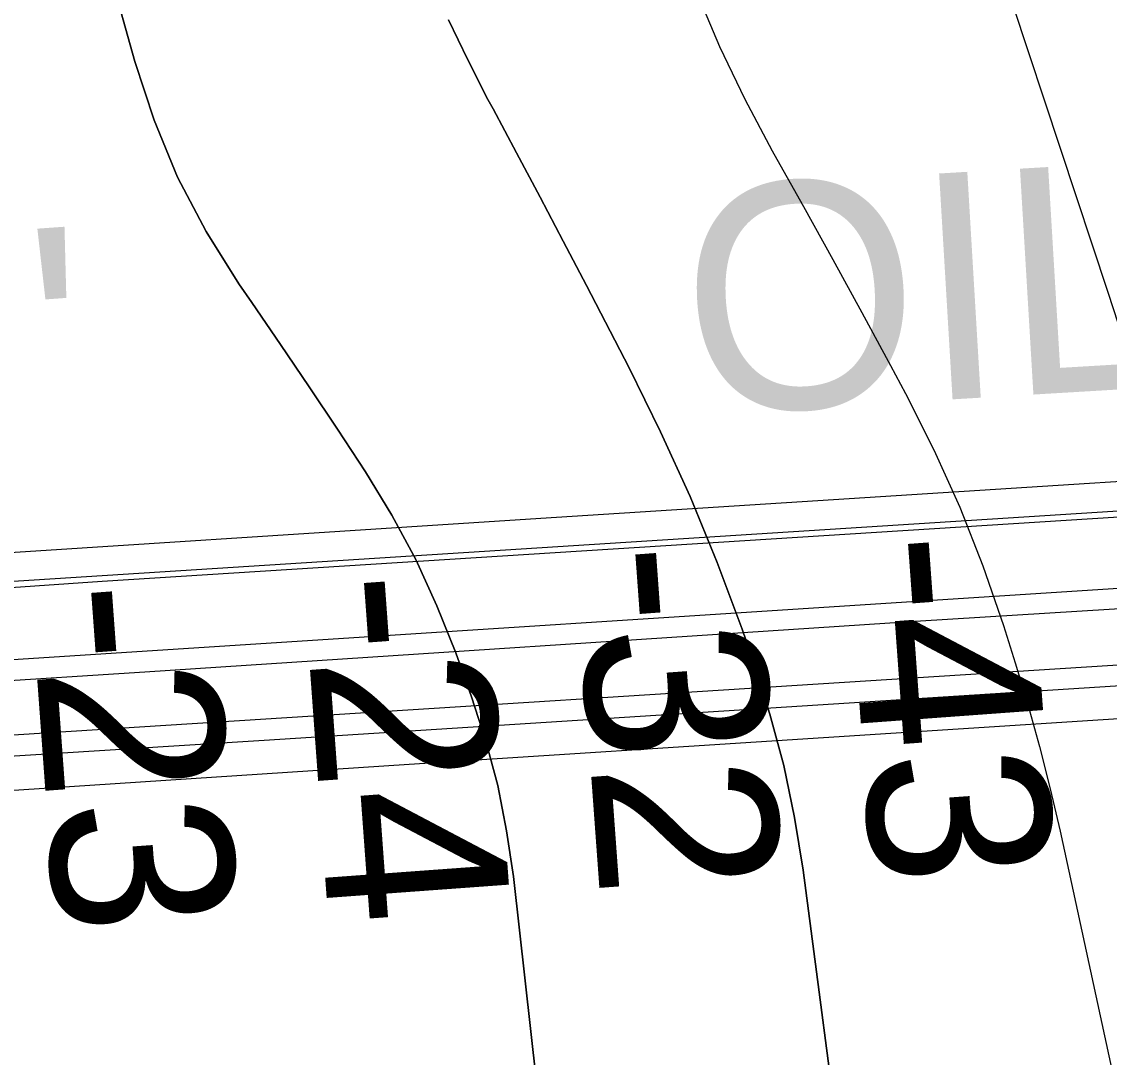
# Model space of a CAD drawing. Extents: x 3313442 to 3351311, y 721974 to 747360.
# Drawn here: x 3323133.7 to 3323532.4, y 729701.5 to 730081.4 of the extents above; entities that cross this region are included whole.
import ezdxf

# ---------------------------------------------------------------- set-up
doc = ezdxf.new("R2010")
doc.units = 0
for name, color, linetype in [('V-BRDG-IDEN', 7, 'Continuous'), ('V-BRDG-OTLN', 7, 'Continuous'), ('V-RAIL-TRAK', 7, 'Continuous'), ('V-RIVR-RANG', 7, 'Continuous'), ('V-ROAD-CNTR', 7, 'Continuous'), ('V-TOPO-DPTH', 7, 'Continuous'), ('V-TOPO-MAJR', 7, 'Continuous'), ('V-TOPO-MINR', 7, 'Continuous'), ('V-UTIL-IDEN', 7, 'Continuous')]:
    doc.layers.add(name, color=color, linetype=linetype)

msp = doc.modelspace()

# ---------------------------------------------------------------- linework, layer by layer
at = {"layer": 'V-BRDG-OTLN'}
for points in [[(3320027.11, 729673.66), (3320326.85, 729692.23), (3320625.72, 729712.54), (3321034.35, 729739.15), (3321378.17, 729762.12), (3321742.23, 729785.3), (3322315.22, 729820.18), (3322734.66, 729846.49), (3323163.18, 729876.19), (3323634.51, 729906.06), (3324271.4, 729946.09), (3324700.11, 729974.82), (3325112.37, 729999.31), (3325418.16, 730018.21), (3325686.56, 730036.07), (3325892.89, 730048.88)], [(3320029.11, 729613.8), (3320339.22, 729634.27), (3320661.41, 729653.97), (3320967.6, 729674.61), (3321254.1, 729691.76), (3321493.35, 729708.2), (3321721.78, 729722.63), (3322170.54, 729751.36), (3322654.03, 729782.08), (3323222.6, 729817.79), (3323823.97, 729856.26), (3324302.83, 729887.22), (3324624.44, 729907.32), (3324993.14, 729930.83), (3325309.56, 729952.91), (3325623.66, 729972.5), (3325900.26, 729988.64)]]:
    msp.add_lwpolyline(points, dxfattribs=at)
msp.add_lwpolyline([(3323082.01, 729883.57), (3323324.04, 729899.31), (3323734.06, 729925.42), (3323739.12, 729838.43), (3323579.62, 729828.45), (3323275.75, 729808.95), (3323087.89, 729796.58)], close=True, dxfattribs=at)
at = {"layer": 'V-RAIL-TRAK'}
msp.add_lwpolyline([(3327014.9, 730087.4), (3326695.15, 730068.27), (3326424.75, 730051.48), (3326190.98, 730035.2), (3325892.69, 730017.1), (3325581.29, 729996.5), (3325121.28, 729967.73), (3325095.26, 729966.1), (3325065.48, 729964.24), (3325095.26, 729966.1), (3325121.28, 729967.73), (3325095.26, 729966.1), (3324868.51, 729951.98), (3324656.38, 729938.47), (3324356.33, 729919.33), (3324042.5, 729898.58), (3323751.69, 729879.36), (3323461.24, 729861.36), (3323178.8, 729842.76), (3322934.75, 729827.11), (3322611.67, 729806.1)], dxfattribs=at)
at = {"layer": 'V-ROAD-CNTR'}
for points in [[(3321910.81, 729798.53), (3325212.97, 730008.78), (3325897.53, 730057.12), (3327426.35, 730145.26), (3327871.18, 730180.02)], [(3328093.02, 730163.12), (3327927.05, 730155.1), (3326543.39, 730067.78), (3321912.71, 729768.69)], [(3327244.32, 730080.97), (3325899.84, 729995.27), (3321914.87, 729742.58)]]:
    msp.add_lwpolyline(points, dxfattribs=at)
at = {"layer": 'V-TOPO-DPTH'}
for points in [[(3323166.66, 730097.48), (3323175.13, 730066.8), (3323182.27, 730045.27), (3323190.78, 730024.38), (3323201.35, 730004.47), (3323213.3, 729985.19), (3323218.04, 729978.34), (3323228.61, 729962.94), (3323239.1, 729947.48), (3323249.46, 729931.94), (3323259.73, 729916.33), (3323269.35, 729900.39), (3323278.2, 729884.07), (3323285.89, 729867.17), (3323292.8, 729849.89), (3323298.64, 729833.68), (3323303.82, 729817.53), (3323308.23, 729801.2), (3323311.49, 729784.61), (3323313.97, 729767.83), (3323337.16, 729561.2)], [(3323337.16, 729561.2), (3323313.97, 729767.83), (3323311.49, 729784.61), (3323308.23, 729801.2), (3323303.82, 729817.53), (3323298.64, 729833.68), (3323292.8, 729849.89), (3323285.89, 729867.17), (3323278.2, 729884.07), (3323269.35, 729900.39), (3323259.73, 729916.33), (3323249.46, 729931.94), (3323239.1, 729947.48), (3323228.61, 729962.94), (3323218.04, 729978.34), (3323213.3, 729985.19), (3323201.35, 730004.47), (3323190.78, 730024.38), (3323182.27, 730045.27), (3323175.13, 730066.8), (3323166.66, 730097.48)], [(3323290.23, 730082.12), (3323297.21, 730067.38), (3323304.63, 730052.83), (3323306.49, 730049.38), (3323315.13, 730033.24), (3323323.73, 730017.07), (3323332.25, 730000.86), (3323340.72, 729984.63), (3323356.36, 729954.47), (3323367.92, 729931), (3323378.78, 729907.23), (3323388.63, 729883.02), (3323397.8, 729858.51), (3323402.14, 729846.09), (3323408.03, 729827.43), (3323413.13, 729808.59), (3323417.05, 729789.47), (3323420.19, 729770.16), (3323435.19, 729655.44)], [(3323435.19, 729655.44), (3323420.19, 729770.16), (3323417.05, 729789.47), (3323413.13, 729808.59), (3323408.03, 729827.43), (3323402.14, 729846.09), (3323397.8, 729858.51), (3323388.63, 729883.02), (3323378.78, 729907.23), (3323367.92, 729931), (3323356.36, 729954.47), (3323340.72, 729984.63), (3323332.25, 730000.86), (3323323.73, 730017.07), (3323315.13, 730033.24), (3323306.49, 730049.38), (3323304.63, 730052.83), (3323297.21, 730067.38), (3323290.23, 730082.12)]]:
    msp.add_lwpolyline(points, dxfattribs=at)
at = {"layer": 'V-TOPO-MAJR'}
msp.add_lwpolyline([(3323381.26, 730092.06), (3323389.53, 730072.31), (3323398.84, 730053.03), (3323408.86, 730034.07), (3323409.52, 730032.89), (3323420.34, 730013.55), (3323431.07, 729994.16), (3323441.7, 729974.71), (3323452.24, 729955.22), (3323457.7, 729945.05), (3323468.08, 729924.35), (3323477.66, 729903.32), (3323486.05, 729881.79), (3323493.64, 729859.92), (3323497.99, 729846.19), (3323502.6, 729830.88), (3323506.92, 729815.49), (3323510.81, 729799.98), (3323514.41, 729784.4), (3323623.4, 729281.58)], dxfattribs=at)
at = {"layer": 'V-TOPO-MINR'}
for points in [[(3323539.63, 729958.83), (3323532.02, 729982.03), (3323497.1, 730087.69), (3323492.97, 730100.42), (3323488.96, 730113.18), (3323485.09, 730125.99), (3323481.34, 730138.83), (3323478.68, 730148.1), (3323476.64, 730156.38), (3323475.01, 730164.72), (3323473.99, 730173.16), (3323473.39, 730181.66), (3323472.21, 730215.69), (3323472.1, 730223.16), (3323472.17, 730230.62), (3323472.53, 730238.07), (3323473.08, 730245.51), (3323473.75, 730252.95), (3323474.39, 730260.4), (3323475, 730267.85), (3323475.57, 730275.3), (3323483.91, 730387), (3323487.57, 730445.91)], [(3323166.66, 730097.48), (3323175.13, 730066.8), (3323182.27, 730045.27), (3323190.78, 730024.38), (3323201.35, 730004.47), (3323213.3, 729985.19), (3323218.04, 729978.34), (3323228.61, 729962.94), (3323239.1, 729947.48), (3323249.46, 729931.94), (3323259.73, 729916.33), (3323269.35, 729900.39), (3323278.2, 729884.07), (3323285.89, 729867.17), (3323292.8, 729849.89), (3323298.64, 729833.68), (3323303.82, 729817.53), (3323308.23, 729801.2), (3323311.49, 729784.61), (3323313.97, 729767.83), (3323337.16, 729561.2)], [(3323435.19, 729655.44), (3323420.19, 729770.16), (3323417.05, 729789.47), (3323413.13, 729808.59), (3323408.03, 729827.43), (3323402.14, 729846.09), (3323397.8, 729858.51), (3323388.63, 729883.02), (3323378.78, 729907.23), (3323367.92, 729931), (3323356.36, 729954.47), (3323340.72, 729984.63), (3323332.25, 730000.86), (3323323.73, 730017.07), (3323315.13, 730033.24), (3323306.49, 730049.38), (3323304.63, 730052.83), (3323297.21, 730067.38), (3323290.23, 730082.12)]]:
    msp.add_lwpolyline(points, dxfattribs=at)

# ---------------------------------------------------------------- texts
at = {"layer": 'V-BRDG-IDEN'}
msp.add_text('BATON ROUGE R.R. AND HWY. BRIDGE', height=82.9998, rotation=3.9707, dxfattribs=at).set_placement((3322230.17, 729504.67))
at = {"layer": 'V-RIVR-RANG'}
for s, p in [('-43', (3323436.37, 729892.19)), ('-32', (3323336.39, 729888.31)), ('-24', (3323236.89, 729877.85)), ('-23', (3323136.88, 729874.23))]:
    msp.add_text(s, height=67, rotation=274.1775, dxfattribs=at).set_placement(p)
at = {"layer": 'V-UTIL-IDEN'}
for s, rotation, p in [('OIL', 3.4058, (3323378.59, 729937.12)), ('1-16"', 4.1104, (3322899.15, 729904.99))]:
    msp.add_text(s, height=83, rotation=rotation, dxfattribs=at).set_placement(p)

doc.saveas('drawing.dxf')
